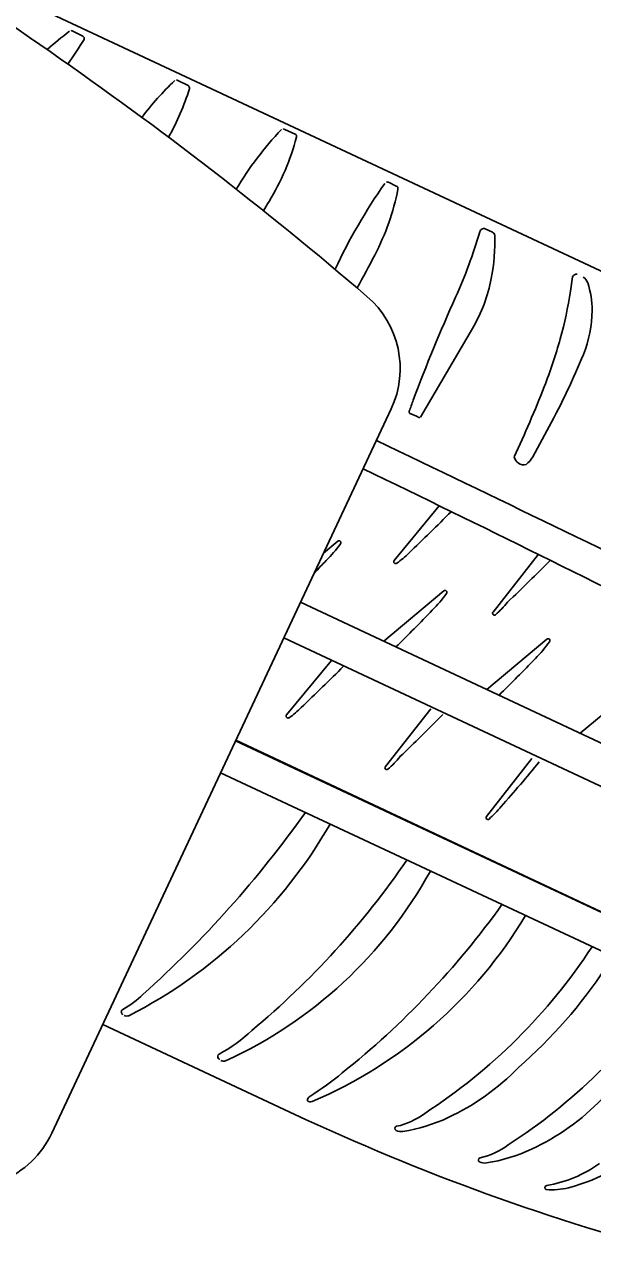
# Model space of a CAD drawing. Extents: x 14104283 to 14129344, y 8637090 to 8673339.
# Drawn here: x 14118479.28 to 14118481.27, y 8668416.017 to 8668420.345 of the extents above; entities that cross this region are included whole.
import ezdxf

# ---------------------------------------------------------------- set-up
doc = ezdxf.new("R2010")
doc.units = 0
doc.layers.add('Cell', color=7, linetype='Continuous')

msp = doc.modelspace()

# ---------------------------------------------------------------- linework, layer by layer
at = {"layer": 'Cell'}
for p, q in [((14118481.5935, 8668419.3435), (14118478.622, 8668420.7356)), ((14118479.4487, 8668420.3218), (14118479.4841, 8668420.3045)), ((14118479.8174, 8668420.1491), (14118479.8528, 8668420.1318)), ((14118480.1916, 8668419.9776), (14118480.2277, 8668419.9618)), ((14118480.5549, 8668419.7928), (14118480.5825, 8668419.7793)), ((14118480.9202, 8668419.6174), (14118480.8946, 8668419.6299)), ((14118481.1928, 8668419.4104), (14118481.2003, 8668419.4613)), ((14118480.6676, 8668418.9696), (14118480.8497, 8668419.2804)), ((14118480.5647, 8668418.9982), (14118479.375, 8668416.4587)), ((14118480.6331, 8668418.9804), (14118480.653, 8668418.9723)), ((14118480.6532, 8668418.9722), (14118480.6622, 8668418.9681)), ((14118481.1187, 8668418.9363), (14118481.061, 8668418.8297)), ((14118480.9957, 8668418.8303), (14118480.9957, 8668418.8303)), ((14118481.0375, 8668418.8027), (14118481.0375, 8668418.8027)), ((14118480.7329, 8668418.6582), (14118480.5754, 8668418.4669)), ((14118480.3279, 8668418.4925), (14118480.3775, 8668418.5342)), ((14118481.0807, 8668418.4888), (14118480.9216, 8668418.286)), ((14118480.5388, 8668418.1836), (14118480.7491, 8668418.3601)), ((14118480.2471, 8668418.3202), (14118482.7574, 8668417.1442)), ((14118480.1887, 8668418.1954), (14118482.6986, 8668417.0196)), ((14118480.9001, 8668418.0143), (14118481.1104, 8668418.1908)), ((14118480.3559, 8668418.1166), (14118480.1983, 8668417.9254)), ((14118481.2275, 8668417.8609), (14118481.4379, 8668418.0374)), ((14118480.7037, 8668417.9473), (14118480.5445, 8668417.7445)), ((14118481.0578, 8668417.7726), (14118480.8987, 8668417.5698)), ((14118479.9671, 8668417.7225), (14118482.4839, 8668416.5434)), ((14118479.6287, 8668416.8716), (14118479.6287, 8668416.8716)), ((14118479.6459, 8668416.871), (14118479.6459, 8668416.871)), ((14118479.554, 8668416.8407), (14118480.2649, 8668416.5076)), ((14118479.9678, 8668416.7144), (14118479.9678, 8668416.7144)), ((14118479.9843, 8668416.7125), (14118479.9843, 8668416.7125)), ((14118480.2713, 8668416.5722), (14118480.2713, 8668416.5722)), ((14118480.2795, 8668416.5878), (14118480.2795, 8668416.5878)), ((14118480.2878, 8668416.5703), (14118480.2878, 8668416.5703)), ((14118481.1863, 8668416.2676), (14118481.1863, 8668416.2676))]:
    msp.add_line(p, q, dxfattribs=at)
msp.add_lwpolyline([(14118480.0208, 8668417.837), (14118482.4815, 8668416.6804), (14118480.0194, 8668417.8341)], dxfattribs=at)
for centre, radius, start, end in [((14118471.4076, 8668408.7987), 13.9477, 49.42516, 60.95889), ((14118480.1564, 8668419.3675), 1.1949, 126.9822, 131.8414), ((14118479.443, 8668420.3163), 0.00792, 44.569, 133.7436), ((14118425.1737, 8668455.9203), 64.9571, 326.646628, 326.737873), ((14118479.4799, 8668420.296), 0.00943, 342.7714, 63.925), ((14118480.5699, 8668419.3514), 1.1044, 133.7436, 142.7289), ((14118479.8118, 8668420.1435), 0.00792, 44.569, 133.7436), ((14118479.0313, 8668420.3768), 0.8652, 330.502, 342.7714), ((14118479.8486, 8668420.1233), 0.00943, 342.7714, 63.925), ((14118480.9754, 8668419.2106), 1.1044, 136.033, 149.6813), ((14118480.1862, 8668419.9719), 0.00792, 46.8584, 136.033), ((14118479.397, 8668420.1737), 0.8652, 328.7532, 345.0607), ((14118480.2239, 8668419.9531), 0.00943, 345.0607, 66.2143), ((14118480.5512, 8668419.783), 0.0104, 69.1635, 150.2031), ((14118482.1849, 8668418.6353), 2.0069, 144.9385, 154.8732), ((14118479.7398, 8668419.9365), 0.8652, 332.503, 348.8105), ((14118480.5793, 8668419.7705), 0.00943, 348.8105, 69.9641), ((14118476.498, 8668421.9327), 4.2561, 328.2467, 328.7532), ((14118480.8901, 8668419.6151), 0.0154, 72.9333, 166.8083), ((14118479.1522, 8668420.1261), 1.7961, 335.8007, 343.588), ((14118480.2498, 8668419.5838), 0.6781, 349.1033, 2.0771), ((14118480.9144, 8668419.6054), 0.0133, 12.8001, 64.3436), ((14118476.732, 8668421.5021), 4.2561, 330.7455, 332.503), ((14118480.3722, 8668419.5602), 0.5535, 329.6284, 349.1033), ((14118481.2151, 8668419.4548), 0.0161, 84.5401, 156.3368), ((14118481.2167, 8668419.4277), 0.0388, 18.2382, 56.8739), ((14118479.8641, 8668419.6071), 1.3432, 344.3248, 351.579), ((14118480.9652, 8668419.3448), 0.3036, 359.7399, 18.2382), ((14118480.2629, 8668419.1396), 0.3333, 334.8976, 49.4252), ((14118486.2927, 8668416.9171), 6.0324, 155.80073, 159.51083), ((14118480.8553, 8668419.3453), 0.4136, 337.8538, 359.7399), ((14118479.3985, 8668419.7378), 1.8268, 338.7471, 344.3248), ((14118478.8753, 8668420.1512), 2.5513, 331.5628, 337.8538), ((14118477.5055, 8668420.4741), 3.8579, 334.781, 338.7471), ((14118482.5938, 8668418.2993), 2.0837, 159.5108, 160.636), ((14118480.6351, 8668418.9877), 0.00755, 160.636, 254.3401), ((14118480.664, 8668418.9721), 0.00438, 245.7112, 324.9053), ((14118402.8865, 8668256.99), 179.5456, 63.500801, 64.383267), ((14118481.0303, 8668418.8373), 0.0353, 191.4739, 281.794), ((14118480.9583, 8668418.8953), 0.1218, 310.5533, 327.4204), ((14118429.7027, 8668314.2947), 116.1721, 62.729092, 64.089198), ((14118474.2297, 8668425.1869), 9.2591, 313.6991, 314.98344), ((14118479.9217, 8668418.8696), 0.579, 315.859, 323.4923), ((14118480.3818, 8668418.5291), 0.00664, 323.4923, 129.9952), ((14118473.6926, 8668424.9147), 9.2591, 315.49104, 315.85901), ((14118480.5804, 8668418.4626), 0.00664, 139.563, 306.0658), ((14118480.4156, 8668418.7013), 0.2967, 304.6714, 315.3362), ((14118474.5759, 8668425.0148), 9.2591, 313.6991, 315.00289), ((14118480.2934, 8668418.6955), 0.579, 315.859, 323.4923), ((14118480.7534, 8668418.355), 0.00664, 323.4923, 129.9952), ((14118474.0643, 8668424.7406), 9.2591, 314.73851, 315.85901), ((14118480.9266, 8668418.2817), 0.00664, 139.563, 306.0658), ((14118480.6884, 8668418.5494), 0.3649, 311.5669, 321.1831), ((14118481.1147, 8668418.1857), 0.00664, 323.4923, 129.9952), ((14118480.6547, 8668418.5262), 0.579, 315.859, 323.4923), ((14118474.4255, 8668424.5713), 9.2591, 314.73851, 315.85901), ((14118473.8527, 8668424.6453), 9.2591, 313.6991, 314.98344), ((14118480.0385, 8668418.1597), 0.2967, 304.6714, 315.3362), ((14118480.2034, 8668417.9211), 0.00664, 139.563, 306.0658), ((14118474.1988, 8668424.4732), 9.2591, 313.6991, 315.00289), ((14118480.3114, 8668418.0078), 0.3649, 311.5669, 321.1831), ((14118478.255, 8668420.0385), 3.6314, 317.9107, 321.1465), ((14118477.8194, 8668419.058), 2.5294, 328.0604, 328.1255), ((14118480.5496, 8668417.7402), 0.00664, 139.563, 306.0658), ((14118480.6655, 8668417.8332), 0.3649, 311.5669, 321.1831), ((14118478.8655, 8668418.395), 1.7122, 297.114, 330.15), ((14118477.1469, 8668419.7932), 3.8209, 311.8364, 324.6649), ((14118480.9037, 8668417.5655), 0.00664, 139.563, 306.0658), ((14118478.2069, 8668419.0652), 2.9221, 309.7692, 325.657), ((14118479.3363, 8668418.131), 1.5596, 294.5501, 331.1335), ((14118478.5448, 8668418.9836), 2.9611, 308.6333, 324.4161), ((14118479.6622, 8668418.0424), 1.5995, 293.025, 329.1446), ((14118479.5899, 8668418.2116), 2.0066, 302.9843, 326.7924), ((14118479.8676, 8668417.9984), 1.7379, 311.1416, 326.4537), ((14118479.8927, 8668418.0923), 1.9937, 302.8743, 326.1455), ((14118479.4789, 8668417.1618), 0.3054, 298.3707, 315.1653), ((14118479.6287, 8668416.8844), 0.00986, 118.3707, 220.2769), ((14118479.6456, 8668416.8987), 0.032, 220.2769, 238.1337), ((14118479.638, 8668416.8943), 0.0246, 247.6414, 288.6214), ((14118479.712, 8668417.2005), 0.5273, 298.3336, 313.6839), ((14118479.967, 8668416.7277), 0.00986, 118.3336, 225.8327), ((14118479.9999, 8668416.7617), 0.0571, 225.8327, 235.7589), ((14118479.9777, 8668416.7274), 0.0163, 232.5071, 293.9257), ((14118480.4062, 8668417.2772), 0.8432, 295.1227, 315.8302), ((14118479.569, 8668417.6852), 1.3074, 302.921, 309.0965), ((14118480.2875, 8668416.5736), 0.0163, 119.2659, 184.8484), ((14118480.2812, 8668416.5852), 0.0163, 232.5071, 293.9257), ((14118480.6988, 8668417.1666), 0.8432, 295.1227, 315.8302), ((14118483.5947, 8668423.6936), 7.9199, 245.13844, 255.75966), ((14118480.5283, 8668416.7343), 0.2571, 282.4135, 306.7896), ((14118480.516, 8668417.043), 0.5846, 278.827, 295.1227), ((14118480.5852, 8668416.4758), 0.00765, 102.4135, 244.3626), ((14118480.5995, 8668416.5054), 0.0405, 244.3626, 278.827), ((14118479.0732, 8668416.6001), 0.3333, 292.66, 334.8976), ((14118480.8209, 8668416.6238), 0.2571, 282.4135, 306.7896), ((14118481.0047, 8668416.9432), 0.6995, 285.0462, 313.1102), ((14118480.8086, 8668416.9325), 0.5846, 278.827, 295.1227), ((14118480.8778, 8668416.3652), 0.00765, 102.4135, 244.3626), ((14118480.8921, 8668416.3948), 0.0405, 244.3626, 278.827), ((14118481.033, 8668416.7214), 0.4522, 279.7731, 305.4471), ((14118481.1114, 8668416.2683), 0.00765, 102.4135, 244.3626), ((14118481.1253, 8668416.5385), 0.2777, 266.4292, 282.6715)]:
    msp.add_arc(centre, radius, start, end, dxfattribs=at)

doc.saveas('drawing.dxf')
